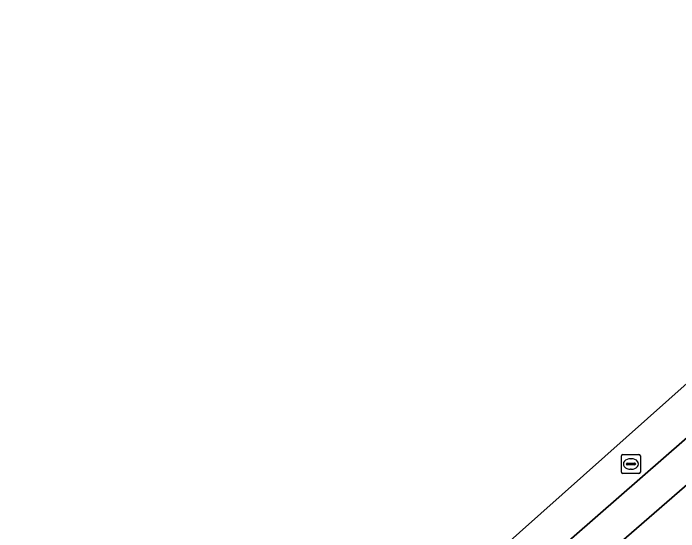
# Model space of a CAD drawing. Extents: x 162172 to 163187, y 382874 to 383685.
# Drawn here: x 162560.04 to 162595.27, y 383456.69 to 383484.14 of the extents above; entities that cross this region are included whole.
import ezdxf

# ---------------------------------------------------------------- set-up
doc = ezdxf.new("R2010")
doc.units = 0
for name, color, linetype in [('IMGEO_Parkeervlak_open', 7, 'Continuous'), ('IMGEO_Rijbaan_lokaal_gesloten', 7, 'Continuous'), ('IMGEO_Rioolput', 7, 'Continuous')]:
    doc.layers.add(name, color=color, linetype=linetype)

msp = doc.modelspace()

# ---------------------------------------------------------------- linework, layer by layer
at = {"layer": 'IMGEO_Parkeervlak_open'}
msp.add_lwpolyline([(162615.975, 383477.014), (162614.155, 383475.391), (162598.255, 383461.384), (162598.123, 383461.269), (162588.626, 383453.022), (162585.781, 383450.507)], dxfattribs=at)
at = {"layer": 'IMGEO_Rijbaan_lokaal_gesloten'}
for points in [[(162575.926, 383440.306), (162578.565, 383444.116), (162582.633, 383450.258), (162596.824, 383462.654), (162637.568, 383498.615), (162689.014, 383544.186), (162734.284, 383584.449), (162759.283, 383606.749), (162778.679, 383623.816), (162796.954, 383640.261), (162813.125, 383654.021), (162813.712, 383654.475), (162813.538, 383654.666), (162810.667, 383652.751), (162760.193, 383608.758), (162655.931, 383517.885), (162648.311, 383511.243), (162639.616, 383503.665), (162572.318, 383443.713), (162533.593, 383410.347)], [(162689.014, 383544.186), (162637.568, 383498.615), (162596.824, 383462.654), (162582.633, 383450.258), (162578.565, 383444.116), (162575.926, 383440.306)], [(162585.019, 383449.856), (162585.781, 383450.507), (162588.626, 383453.022), (162598.123, 383461.269), (162598.255, 383461.384), (162614.155, 383475.391), (162615.975, 383477.014), (162617.489, 383478.368), (162626.6, 383486.485), (162632.297, 383491.567), (162641.761, 383500), (162645.338, 383503.187), (162647.727, 383505.29), (162649.319, 383506.701), (162654.592, 383511.399), (162656.498, 383513.075), (162662.451, 383518.384), (162669.665, 383524.825), (162683.894, 383537.45)]]:
    msp.add_lwpolyline(points, dxfattribs=at)
at = {"layer": 'IMGEO_Rioolput'}
for p, q in [((162592.237, 383459.848), (162592.237, 383460.7)), ((162592.312, 383460.774), (162593.164, 383460.774)), ((162592.725, 383460.554), (162592.75, 383460.554)), ((162593.238, 383460.7), (162593.238, 383459.848)), ((162592.496, 383460.268), (162592.496, 383460.28)), ((162592.934, 383460.231), (162592.536, 383460.231)), ((162592.539, 383460.317), (162592.937, 383460.317)), ((162592.98, 383460.28), (162592.98, 383460.268)), ((162593.164, 383459.774), (162592.312, 383459.774)), ((162592.748, 383459.994), (162592.723, 383459.994))]:
    msp.add_line(p, q, dxfattribs=at)
for points in [[(162592.237, 383459.848), (162592.237, 383460.7)], [(162592.312, 383460.774), (162593.164, 383460.774)], [(162593.238, 383460.7), (162593.238, 383459.848)], [(162593.164, 383459.774), (162592.312, 383459.774)]]:
    msp.add_lwpolyline(points, dxfattribs=at)
for centre, radius, start, end in [((162592.314, 383460.698), 0.0765, 91.552, 178.448), ((162592.314, 383460.698), 0.0765, 91.552, 178.448), ((162593.162, 383460.698), 0.0765, 1.552, 88.448), ((162593.162, 383460.698), 0.0765, 1.552, 88.448), ((162592.536, 383460.277), 0.0403, 85.8775, 175.7526), ((162592.533, 383460.267), 0.0366, 178.938, 274.7102), ((162592.937, 383460.274), 0.043, 264.8664, 352.4533), ((162592.941, 383460.279), 0.0386, 1.7309, 96.639), ((162592.314, 383459.85), 0.0765, 181.552, 268.448), ((162592.314, 383459.85), 0.0765, 181.552, 268.448), ((162593.162, 383459.85), 0.0765, 271.552, 358.448), ((162593.162, 383459.85), 0.0765, 271.552, 358.448)]:
    msp.add_arc(centre, radius, start, end, dxfattribs=at)
for centre, major_axis, ratio, start_param, end_param in [((162592.724, 383460.274), (-0.387, 0.002), 0.722429, 4.712389, 7.853982), ((162592.749, 383460.274), (-0.39, 0.002), 0.717154, 1.570796, 4.712389)]:
    msp.add_ellipse(centre, major_axis=major_axis, ratio=ratio, start_param=start_param, end_param=end_param, dxfattribs=at)

doc.saveas('drawing.dxf')
